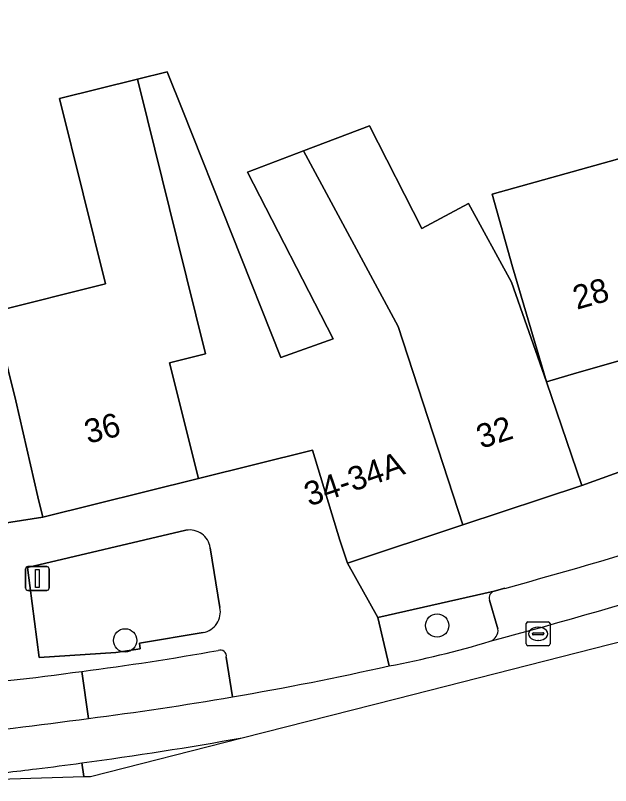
# Model space of a CAD drawing. Extents: x 159716 to 160783, y 383290 to 384031.
# Drawn here: x 160164.85 to 160189.83, y 383294.16 to 383326.49 of the extents above; entities that cross this region are included whole.
import ezdxf

# ---------------------------------------------------------------- set-up
doc = ezdxf.new("R2010")
doc.units = 0
for name, color, linetype in [('IMGEO_Boom', 7, 'Continuous'), ('IMGEO_Erf', 7, 'Continuous'), ('IMGEO_Groenvoorziening', 7, 'Continuous'), ('IMGEO_Kolk', 7, 'Continuous'), ('IMGEO_Lichtmast', 7, 'Continuous'), ('IMGEO_Pand', 7, 'Continuous'), ('IMGEO_Pand_nummerreeks', 7, 'Continuous'), ('IMGEO_Parkeervlak_open', 7, 'Continuous'), ('IMGEO_Rijbaan_lokaal_gesloten', 7, 'Continuous'), ('IMGEO_Rijbaan_lokaal_open', 7, 'Continuous'), ('IMGEO_Voetpad_open', 7, 'Continuous')]:
    doc.layers.add(name, color=color, linetype=linetype)

msp = doc.modelspace()

# ---------------------------------------------------------------- linework, layer by layer
at = {"layer": 'IMGEO_Boom'}
for centre in [(160182.55, 383300.876), (160169.456, 383300.255)]:
    msp.add_circle(centre, 0.489, dxfattribs=at)
at = {"layer": 'IMGEO_Erf'}
for points in [[(160163.296, 383305.007), (160166.005, 383305.429), (160165.795, 383306.286), (160164.867, 383310.308), (160163.935, 383314.054), (160168.634, 383315.223), (160167.695, 383318.996), (160166.699, 383323), (160169.972, 383323.816), (160171.22, 383324.127), (160171.871, 383322.489), (160175.99, 383312.13), (160178.186, 383312.92), (160174.593, 383319.911), (160176.942, 383320.802), (160179.709, 383321.851), (160181.912, 383317.551), (160183.87, 383318.595), (160185.666, 383315.292), (160187.136, 383311.114), (160188.629, 383306.759), (160209.871, 383314.427), (160185.573, 383355.997)], [(160190.624, 383312.123), (160188.41, 383311.49), (160187.136, 383311.114), (160185.711, 383315.94), (160184.864, 383318.991), (160190.719, 383320.631)]]:
    msp.add_lwpolyline(points, dxfattribs=at)
at = {"layer": 'IMGEO_Groenvoorziening'}
for points in [[(160172.009, 383304.877), (160165.358, 383303.308)], [(160173.433, 383301.629), (160173.028, 383304.144)], [(160165.358, 383303.308), (160165.85, 383299.542), (160169.065, 383299.741), (160170.083, 383299.894), (160170.054, 383300.134), (160172.729, 383300.579)], [(160184.946, 383302.323), (160180.057, 383301.21), (160180.534, 383299.183)], [(160185.102, 383300.742), (160184.749, 383301.944)]]:
    msp.add_lwpolyline(points, dxfattribs=at)
for centre, radius, start, end in [((160172.162, 383304.015), 0.875, 8.4648, 100.0778), ((160185.031, 383302.038), 0.297, 106.5752, 198.495), ((160172.568, 383301.448), 0.884, 280.5166, 11.8016), ((160184.629, 383300.672), 0.478, 288.273, 8.4267), ((160173.433, 383337.529), 38.998, 280.4909, 286.9137)]:
    msp.add_arc(centre, radius, start, end, dxfattribs=at)
at = {"layer": 'IMGEO_Kolk'}
for p, q in [((160186.29, 383300.104), (160186.29, 383300.956)), ((160186.365, 383301.03), (160187.217, 383301.03)), ((160187.291, 383300.956), (160187.291, 383300.104)), ((160186.592, 383300.573), (160186.99, 383300.573)), ((160186.778, 383300.81), (160186.803, 383300.81)), ((160186.549, 383300.524), (160186.549, 383300.536)), ((160186.987, 383300.487), (160186.589, 383300.487)), ((160186.801, 383300.25), (160186.776, 383300.25)), ((160187.033, 383300.536), (160187.033, 383300.524)), ((160187.217, 383300.03), (160186.365, 383300.03))]:
    msp.add_line(p, q, dxfattribs=at)
for points in [[(160186.29, 383300.104), (160186.29, 383300.956)], [(160186.365, 383301.03), (160187.217, 383301.03)], [(160187.291, 383300.956), (160187.291, 383300.104)], [(160187.217, 383300.03), (160186.365, 383300.03)]]:
    msp.add_lwpolyline(points, dxfattribs=at)
for centre, radius, start, end in [((160186.367, 383300.954), 0.0765, 91.552, 178.448), ((160186.367, 383300.954), 0.0765, 91.552, 178.448), ((160187.215, 383300.954), 0.0765, 1.552, 88.448), ((160187.215, 383300.954), 0.0765, 1.552, 88.448), ((160186.589, 383300.533), 0.0403, 85.8775, 175.7526), ((160186.994, 383300.535), 0.0386, 1.7309, 96.639), ((160186.586, 383300.523), 0.0366, 178.938, 274.7102), ((160186.99, 383300.53), 0.043, 264.8664, 352.4533), ((160186.367, 383300.106), 0.0765, 181.552, 268.448), ((160186.367, 383300.106), 0.0765, 181.552, 268.448), ((160187.215, 383300.106), 0.0765, 271.552, 358.448), ((160187.215, 383300.106), 0.0765, 271.552, 358.448)]:
    msp.add_arc(centre, radius, start, end, dxfattribs=at)
for centre, major_axis, ratio, start_param, end_param in [((160186.777, 383300.53), (-0.387, 0.002), 0.722429, 4.712389, 7.853982), ((160186.802, 383300.53), (-0.39, 0.002), 0.717154, 1.570796, 4.712389)]:
    msp.add_ellipse(centre, major_axis=major_axis, ratio=ratio, start_param=start_param, end_param=end_param, dxfattribs=at)
at = {"layer": 'IMGEO_Lichtmast'}
for p, q in [((160165.274, 383302.452), (160165.274, 383303.252)), ((160165.274, 383303.252), (160165.274, 383302.452)), ((160165.374, 383303.352), (160166.164, 383303.352)), ((160166.164, 383303.352), (160165.374, 383303.352)), ((160166.264, 383303.252), (160166.264, 383302.452)), ((160166.264, 383302.452), (160166.264, 383303.252)), ((160166.164, 383302.352), (160165.374, 383302.352)), ((160165.374, 383302.352), (160166.164, 383302.352))]:
    msp.add_line(p, q, dxfattribs=at)
msp.add_lwpolyline([(160165.694, 383303.227), (160165.844, 383303.227), (160165.844, 383302.477), (160165.694, 383302.477), (160165.694, 383303.227)], dxfattribs=at)
for centre, start, end in [((160165.374, 383303.252), 90, 180), ((160165.374, 383303.252), 90, 180), ((160166.164, 383303.252), 0, 90), ((160166.164, 383303.252), 360, 90), ((160165.374, 383302.452), 180, 270), ((160165.374, 383302.452), 180, 270), ((160166.164, 383302.452), 270, 0), ((160166.164, 383302.452), 270, 0)]:
    msp.add_arc(centre, 0.1, start, end, dxfattribs=at)
at = {"layer": 'IMGEO_Pand'}
for points in [[(160171.871, 383322.489), (160171.22, 383324.127), (160169.972, 383323.816), (160170.393, 383322.121), (160171.63, 383317.135), (160172.835, 383312.28), (160171.325, 383311.905), (160172.533, 383307.05), (160177.316, 383308.238), (160178.462, 383304.465), (160178.784, 383303.493), (160183.637, 383305.103), (160180.92, 383313.434), (160176.942, 383320.802), (160174.593, 383319.911), (160178.186, 383312.92), (160175.99, 383312.13)], [(160171.63, 383317.135), (160170.393, 383322.121), (160169.972, 383323.816), (160166.699, 383323), (160167.695, 383318.996), (160168.634, 383315.223), (160163.935, 383314.054), (160164.867, 383310.308), (160165.795, 383306.286), (160166.005, 383305.429), (160172.533, 383307.05), (160171.325, 383311.905), (160172.835, 383312.28)], [(160185.666, 383315.292), (160183.87, 383318.595), (160181.912, 383317.551), (160179.709, 383321.851), (160176.942, 383320.802), (160180.92, 383313.434), (160183.637, 383305.103), (160188.629, 383306.759), (160187.136, 383311.114)], [(160190.719, 383320.631), (160184.864, 383318.991), (160185.711, 383315.94), (160187.136, 383311.114), (160188.41, 383311.49), (160190.624, 383312.123), (160190.813, 383311.45), (160193.082, 383312.085)]]:
    msp.add_lwpolyline(points, close=True, dxfattribs=at)
at = {"layer": 'IMGEO_Parkeervlak_open'}
for points in [[(160185.393, 383302.439), (160184.946, 383302.323)], [(160184.749, 383301.944), (160185.102, 383300.742)], [(160173.966, 383297.883), (160173.702, 383299.546)], [(160167.641, 383298.953), (160167.914, 383296.978)], [(160167.914, 383296.978), (160167.641, 383298.953)]]:
    msp.add_lwpolyline(points, dxfattribs=at)
for centre, radius, start, end in [((160129.256, 383507.094), 212.215, 285.33908, 289.85946), ((160128.277, 383511.595), 218.799, 284.96542, 289.90644), ((160185.031, 383302.038), 0.297, 106.5752, 198.495), ((160184.629, 383300.672), 0.478, 288.273, 8.4267), ((160152.585, 383416.041), 118.052, 277.32734, 280.13486), ((160173.449, 383299.591), 0.257, 349.8271, 110.8902), ((160149.278, 383432.862), 135.162, 275.15741, 277.80832), ((160150.505, 383434.086), 138.209, 277.23633, 279.77335), ((160150.6, 383419.601), 123.839, 275.0952, 278.03701)]:
    msp.add_arc(centre, radius, start, end, dxfattribs=at)
at = {"layer": 'IMGEO_Rijbaan_lokaal_gesloten'}
msp.add_lwpolyline([(160174.374, 383296.165), (160180.816, 383297.806), (160196.061, 383301.69)], dxfattribs=at)
for centre, radius, start, end in [((160128.277, 383511.595), 218.799, 284.96542, 289.90644), ((160173.433, 383337.529), 38.998, 280.4909, 286.9137), ((160151.208, 383430.103), 134.164, 279.766, 282.62562), ((160150.505, 383434.086), 138.209, 277.23633, 279.77335), ((160150.6, 383419.601), 123.839, 275.0952, 278.03701), ((160145.83, 383456.07), 162.433, 277.71395, 280.12114), ((160143.704, 383472.56), 179.059, 277.06908, 277.67986), ((160143.986, 383472.561), 179.025, 276.12085, 276.97938)]:
    msp.add_arc(centre, radius, start, end, dxfattribs=at)
at = {"layer": 'IMGEO_Rijbaan_lokaal_open'}
for points in [[(160167.633, 383295.107), (160167.722, 383294.534), (160168.009, 383294.543), (160174.374, 383296.165)], [(160155.738, 383294.157), (160167.722, 383294.534), (160167.633, 383295.107)]]:
    msp.add_lwpolyline(points, dxfattribs=at)
for centre, radius, start, end in [((160145.83, 383456.07), 162.433, 277.71395, 280.12114), ((160143.704, 383472.56), 179.059, 277.06908, 277.67986), ((160143.986, 383472.561), 179.025, 276.12085, 276.97938)]:
    msp.add_arc(centre, radius, start, end, dxfattribs=at)
at = {"layer": 'IMGEO_Voetpad_open'}
for points in [[(160212.888, 383315.68), (160209.871, 383314.427), (160188.629, 383306.759), (160183.637, 383305.103), (160178.784, 383303.493), (160180.057, 383301.21), (160184.946, 383302.323), (160185.393, 383302.439)], [(160180.534, 383299.183), (160180.057, 383301.21), (160178.784, 383303.493), (160178.462, 383304.465), (160177.316, 383308.238), (160172.533, 383307.05), (160166.005, 383305.429), (160163.296, 383305.007), (160155.719, 383304.378), (160153.774, 383304.335), (160148.22, 383304.212), (160143.3, 383304.104), (160142.282, 383304.082), (160127.18, 383303.853), (160124.027, 383303.846), (160118.298, 383303.76), (160117.627, 383303.75), (160117.593, 383304.096), (160113.734, 383304.734), (160111.786, 383304.715)], [(160165.358, 383303.308), (160172.009, 383304.877)], [(160173.028, 383304.144), (160173.433, 383301.629)], [(160172.729, 383300.579), (160170.054, 383300.134), (160170.083, 383299.894), (160169.065, 383299.741), (160165.85, 383299.542), (160165.358, 383303.308)], [(160173.702, 383299.546), (160173.966, 383297.883)]]:
    msp.add_lwpolyline(points, dxfattribs=at)
for centre, radius, start, end in [((160129.256, 383507.094), 212.215, 285.33908, 289.85946), ((160172.162, 383304.015), 0.875, 8.4648, 100.0778), ((160172.568, 383301.448), 0.884, 280.5166, 11.8016), ((160152.585, 383416.041), 118.052, 277.32734, 280.13486), ((160173.449, 383299.591), 0.257, 349.8271, 110.8902), ((160151.208, 383430.103), 134.164, 279.766, 282.62562), ((160149.278, 383432.862), 135.162, 275.15741, 277.80832)]:
    msp.add_arc(centre, radius, start, end, dxfattribs=at)

# ---------------------------------------------------------------- texts
at = {"layer": 'IMGEO_Pand_nummerreeks'}
for s, rotation, p in [('28', 15.8652, (160188.415, 383314.13)), ('36', 13.9744, (160167.891, 383308.505)), ('32', 18.0654, (160184.401, 383308.29)), ('34-34A', 18.7586, (160177.181, 383305.871))]:
    msp.add_text(s, height=1, rotation=rotation, dxfattribs=at).set_placement(p)

doc.saveas('drawing.dxf')
